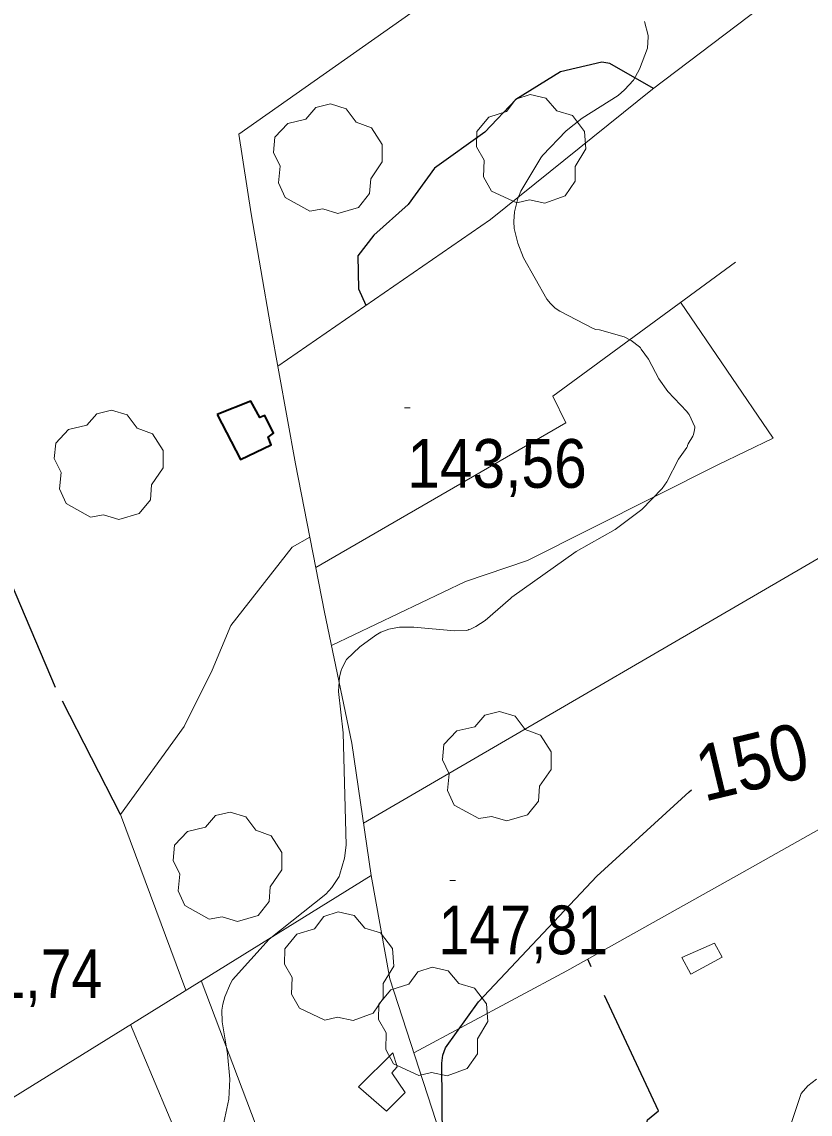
# Model space of a CAD drawing. Extents: x 480269 to 484877, y 4383588 to 4386804.
# Drawn here: x 481701.4 to 481842.9, y 4385971.4 to 4386167.5 of the extents above; entities that cross this region are included whole.
import ezdxf
from ezdxf.enums import TextEntityAlignment as Align

# ---------------------------------------------------------------- set-up
doc = ezdxf.new("R2010")
doc.units = 0
doc.header["$LTSCALE"] = 3.8
doc.linetypes.add('LONG_DASHED', pattern=[7.5, 6, -1.5])
for name, color, linetype, lineweight in [('25', 7, 'LONG_DASHED', 25), ('29', 7, 'Continuous', 13), ('47', 7, 'Continuous', 35), ('51', 7, 'Continuous', 13), ('7', 7, 'Continuous', 13), ('8', 7, 'Continuous', 25), ('9', 7, 'Continuous', 13)]:
    doc.layers.add(name, color=color, linetype=linetype, lineweight=lineweight)

msp = doc.modelspace()

# ---------------------------------------------------------------- linework, layer by layer
at = {"layer": '25'}
for points in [[(481814.75, 4386155.5), (481806.92, 4386159.98), (481805.48, 4386160.25), (481798.04, 4386158.47), (481790.06, 4386153.53), (481784.49, 4386147.65), (481775.46, 4386141.18), (481770.7, 4386134.69), (481764.59, 4386129.16), (481761.67, 4386125.5), (481761.8, 4386119.57), (481763.15, 4386116.61)], [(481719.08, 4386025.22), (481707.44, 4386048.02), (481694.92, 4386077.38), (481676.67, 4386118.47)], [(481784.6, 4385950.08), (481805.24, 4385962.14), (481812.64, 4385966.3), (481813.68, 4385970.44), (481815.63, 4385972.06), (481802.95, 4385999.23)]]:
    msp.add_lwpolyline(points, dxfattribs=at)
at = {"layer": '29'}
for points in [[(481790.21, 4386134.98), (481785.67, 4386137.1), (481784.26, 4386139.64), (481784.36, 4386142.62), (481782.99, 4386145.03), (481783.03, 4386147.78), (481785.19, 4386150.38), (481788.38, 4386151.38), (481790.03, 4386153.57), (481792.6, 4386154.4), (481795.46, 4386153.75), (481797.41, 4386151.48), (481800.22, 4386150.66), (481802.35, 4386147.81), (481802.59, 4386144.68), (481800.71, 4386141.53), (481800.71, 4386138.85), (481798.89, 4386136.24), (481795.27, 4386134.9), (481792.5, 4386135.53)], [(481753.07, 4386133.51), (481748.68, 4386135.94), (481747.46, 4386138.58), (481747.76, 4386141.54), (481746.56, 4386144.04), (481746.8, 4386146.78), (481749.13, 4386149.23), (481752.38, 4386150), (481754.18, 4386152.07), (481756.8, 4386152.72), (481759.61, 4386151.87), (481761.4, 4386149.47), (481764.15, 4386148.46), (481766.07, 4386145.47), (481766.09, 4386142.33), (481764, 4386139.31), (481763.81, 4386136.64), (481761.81, 4386134.16), (481758.11, 4386133.08), (481755.39, 4386133.9)], [(481713.74, 4386078.58), (481709.35, 4386081.01), (481708.13, 4386083.65), (481708.43, 4386086.61), (481707.23, 4386089.11), (481707.47, 4386091.85), (481709.8, 4386094.3), (481713.05, 4386095.07), (481714.85, 4386097.14), (481717.47, 4386097.79), (481720.28, 4386096.94), (481722.07, 4386094.54), (481724.82, 4386093.53), (481726.74, 4386090.54), (481726.76, 4386087.4), (481724.67, 4386084.38), (481724.48, 4386081.71), (481722.48, 4386079.23), (481718.78, 4386078.15), (481716.06, 4386078.97)], [(481783.38, 4386024.48), (481778.99, 4386026.91), (481777.77, 4386029.55), (481778.07, 4386032.51), (481776.87, 4386035.01), (481777.11, 4386037.75), (481779.44, 4386040.2), (481782.69, 4386040.97), (481784.49, 4386043.04), (481787.11, 4386043.69), (481789.92, 4386042.84), (481791.71, 4386040.44), (481794.46, 4386039.43), (481796.38, 4386036.44), (481796.4, 4386033.3), (481794.31, 4386030.28), (481794.12, 4386027.61), (481792.12, 4386025.13), (481788.42, 4386024.05), (481785.7, 4386024.87)], [(481735.04, 4386006.45), (481730.65, 4386008.88), (481729.43, 4386011.52), (481729.73, 4386014.48), (481728.53, 4386016.98), (481728.77, 4386019.72), (481731.1, 4386022.17), (481734.35, 4386022.94), (481736.15, 4386025.01), (481738.77, 4386025.66), (481741.58, 4386024.81), (481743.37, 4386022.41), (481746.12, 4386021.4), (481748.04, 4386018.41), (481748.06, 4386015.27), (481745.97, 4386012.25), (481745.78, 4386009.58), (481743.78, 4386007.1), (481740.08, 4386006.02), (481737.36, 4386006.84)], [(481755.77, 4385988.32), (481751.23, 4385990.44), (481749.82, 4385992.98), (481749.92, 4385995.96), (481748.55, 4385998.37), (481748.59, 4386001.12), (481750.75, 4386003.72), (481753.94, 4386004.72), (481755.59, 4386006.91), (481758.16, 4386007.74), (481761.02, 4386007.09), (481762.97, 4386004.82), (481765.78, 4386004), (481767.91, 4386001.15), (481768.15, 4385998.02), (481766.27, 4385994.87), (481766.27, 4385992.19), (481764.45, 4385989.58), (481760.83, 4385988.24), (481758.06, 4385988.87)], [(481772.65, 4385978.38), (481768.11, 4385980.5), (481766.7, 4385983.04), (481766.8, 4385986.02), (481765.43, 4385988.43), (481765.47, 4385991.18), (481767.63, 4385993.78), (481770.82, 4385994.78), (481772.47, 4385996.97), (481775.04, 4385997.8), (481777.9, 4385997.15), (481779.85, 4385994.88), (481782.66, 4385994.06), (481784.79, 4385991.21), (481785.03, 4385988.08), (481783.15, 4385984.93), (481783.15, 4385982.25), (481781.33, 4385979.64), (481777.71, 4385978.3), (481774.94, 4385978.93)]]:
    msp.add_lwpolyline(points, close=True, dxfattribs=at)
at = {"layer": '47'}
msp.add_lwpolyline([(481736.46, 4386097.02), (481740.64, 4386088.94), (481746.16, 4386091.53), (481745.63, 4386092.93), (481746.55, 4386093.67), (481744.99, 4386096.8), (481744.13, 4386096.47), (481742.51, 4386099.38)], close=True, dxfattribs=at)
at = {"layer": '47', "lineweight": 13}
for points in [[(481819.82, 4385999.53), (481821.46, 4385996.56), (481827.05, 4385999.61), (481825.71, 4386002.15)], [(481761.79, 4385976.36), (481766.86, 4385971.96), (481770.19, 4385975.35), (481767.8, 4385978.85), (481768.73, 4385979.94), (481767.95, 4385982.45)]]:
    msp.add_lwpolyline(points, close=True, dxfattribs=at)
at = {"layer": '51'}
msp.add_line((481748.55, 4385955.8), (481733.61, 4385995.4), dxfattribs=at)
for points in [[(481740.35, 4386147.29), (481779.89, 4386175.19), (481814.91, 4386200.65), (481843.71, 4386222.41), (481889.46, 4386256.38)], [(481912.31, 4386226.42), (481881.15, 4386204.95), (481840.44, 4386174.98), (481814.57, 4386155.36), (481785.5, 4386132.02), (481747.33, 4386105.7)], [(481764.06, 4386014.28), (481760.62, 4386037.99), (481755.74, 4386061.51), (481750.51, 4386088.14), (481746.02, 4386112.89), (481742.53, 4386133), (481740.35, 4386147.29)], [(481829.45, 4386124.35), (481796.67, 4386100.31), (481799, 4386095.51), (481754.17, 4386069.55)], [(481756.99, 4386055.54), (481781.04, 4386067.01), (481792.13, 4386070.8), (481826.3, 4386087.96), (481836.24, 4386092.78), (481819.6, 4386117.13)], [(481904.88, 4386106.35), (481854.19, 4386076.89), (481762.7, 4386023.66)], [(481753.1, 4386074.99), (481749.94, 4386073.19), (481738.88, 4386059.12), (481735.57, 4386051.13), (481730.53, 4386041.03), (481719.08, 4386025.22), (481730.85, 4385993.68)], [(481771.75, 4385982.45), (481799.23, 4385997.14), (481829.62, 4386014.21), (481852.52, 4386027.08), (481880.03, 4386043.38), (481902.08, 4386056.6)], [(481672.4, 4385957.44), (481764.06, 4386014.28), (481767.45, 4385995.72), (481776.46, 4385967.89)], [(481720.92, 4385987.53), (481736.39, 4385950.71), (481727.16, 4385945.42)]]:
    msp.add_lwpolyline(points, dxfattribs=at)
at = {"layer": '7'}
for p, q in [((481770.06, 4386098.21), (481771.06, 4386098.21)), ((481778.21, 4386013.37), (481779.21, 4386013.37))]:
    msp.add_line(p, q, dxfattribs=at)
at = {"layer": '8'}
for points in [[(481783.33, 4385991.57), (481804.58, 4386014.15), (481821.14, 4386029.28), (481821.57, 4386029.62)], [(481782.02, 4385787.02), (481789.62, 4385805.22), (481792.64, 4385820.92), (481793.36, 4385822.67), (481800.56, 4385835.04), (481800.79, 4385836.17), (481801.61, 4385844.76), (481803.4, 4385853.92), (481803.54, 4385859.4), (481802.3, 4385867.88), (481797.58, 4385886.81), (481797.4, 4385901.79), (481776.91, 4385966.86), (481776.79, 4385980.58), (481776.92, 4385982.01), (481777.44, 4385983.37), (481783.33, 4385991.57)]]:
    msp.add_lwpolyline(points, dxfattribs=at)
at = {"layer": '9'}
for points in [[(481813.14, 4386167.52), (481813.79, 4386165), (481813.81, 4386164.79), (481813.66, 4386162.76), (481812.24, 4386158.94), (481811.18, 4386156.98), (481809.57, 4386155.27), (481808.4, 4386154.27), (481801.94, 4386150.15), (481799.1, 4386147.91), (481794.83, 4386143.48), (481794.51, 4386143.05), (481790.95, 4386137.07), (481790.42, 4386135.76), (481789.82, 4386133.39), (481789.67, 4386131.66), (481789.78, 4386130.36), (481790.42, 4386127.74), (481791.45, 4386125.09), (481795.63, 4386117.7), (481796.26, 4386116.94), (481797.12, 4386116.09), (481797.95, 4386115.53), (481803.91, 4386112.43), (481804.42, 4386112.28), (481805.09, 4386112.18), (481809.47, 4386110.94), (481810.75, 4386110.3), (481812.27, 4386109.15), (481812.43, 4386108.95), (481812.56, 4386108.73), (481813.88, 4386106.95), (481815.74, 4386103.42), (481817.33, 4386101.13), (481820.74, 4386097.55), (481821.06, 4386097.13), (481821.16, 4386096.97), (481822.2, 4386094.77), (481822.2, 4386094.58), (481822.08, 4386093.95), (481821.92, 4386093.41), (481821.79, 4386093.12), (481820.96, 4386091.73), (481820.86, 4386091.46), (481820.86, 4386091.42), (481820.86, 4386091.4), (481820.86, 4386091.32), (481820.73, 4386091.08), (481819.25, 4386089), (481817.14, 4386084.9), (481816.31, 4386083.73), (481812.69, 4386079.93), (481807.85, 4386076.35), (481800.85, 4386072.4), (481789.33, 4386064.21), (481789.12, 4386063.99), (481784.53, 4386060.02), (481782.89, 4386058.93), (481781.91, 4386058.46), (481781.68, 4386058.4), (481781.62, 4386058.41), (481781.61, 4386058.4), (481781.6, 4386058.39), (481781.57, 4386058.35), (481781.37, 4386058.28), (481781.24, 4386058.26), (481779.02, 4386058.16), (481771.73, 4386058.86), (481769.16, 4386058.82), (481767.24, 4386058.45), (481765.84, 4386057.92), (481764.9, 4386057.41), (481762.03, 4386055.33), (481759.66, 4386053.03), (481758.76, 4386051.28), (481758.68, 4386051.04), (481758.41, 4386049.9)], [(481758.41, 4386049.9), (481758.2, 4386047.3), (481759.04, 4386039.88), (481759.63, 4386019.72), (481759.31, 4386017.38), (481758.45, 4386014.5), (481758.43, 4386014.33), (481758.32, 4386014.08), (481757.01, 4386012.12), (481755.93, 4386010.89), (481745.78, 4386002.82), (481739.23, 4385995.57), (481738.83, 4385994.86), (481737.81, 4385992.51), (481737.44, 4385991.16), (481737.31, 4385990.09), (481737.36, 4385987.99), (481738.32, 4385982.24), (481738.7, 4385977.72), (481738.52, 4385974.11), (481737.45, 4385969.1)], [(481844.01, 4385977.71), (481842.46, 4385976.52), (481841.26, 4385975.14), (481838.78, 4385967.81)]]:
    msp.add_lwpolyline(points, dxfattribs=at)

# ---------------------------------------------------------------- texts
at = {"layer": '7'}
for s, width, p in [('143,56', 0.9, (481770.56, 4386083.84)), ('147,81', 0.85, (481776.19, 4386000.13)), ('141,74', 0.85, (481685.43, 4385992.27))]:
    msp.add_text(s, height=8.75, dxfattribs=dict(at, width=width)).set_placement(p)
at = {"layer": '8', "width": 0.9}
msp.add_text('150', height=9.999, rotation=13.507, dxfattribs=at).set_placement((481833.6, 4386029.84), align=Align.CENTER)

doc.saveas('drawing.dxf')
